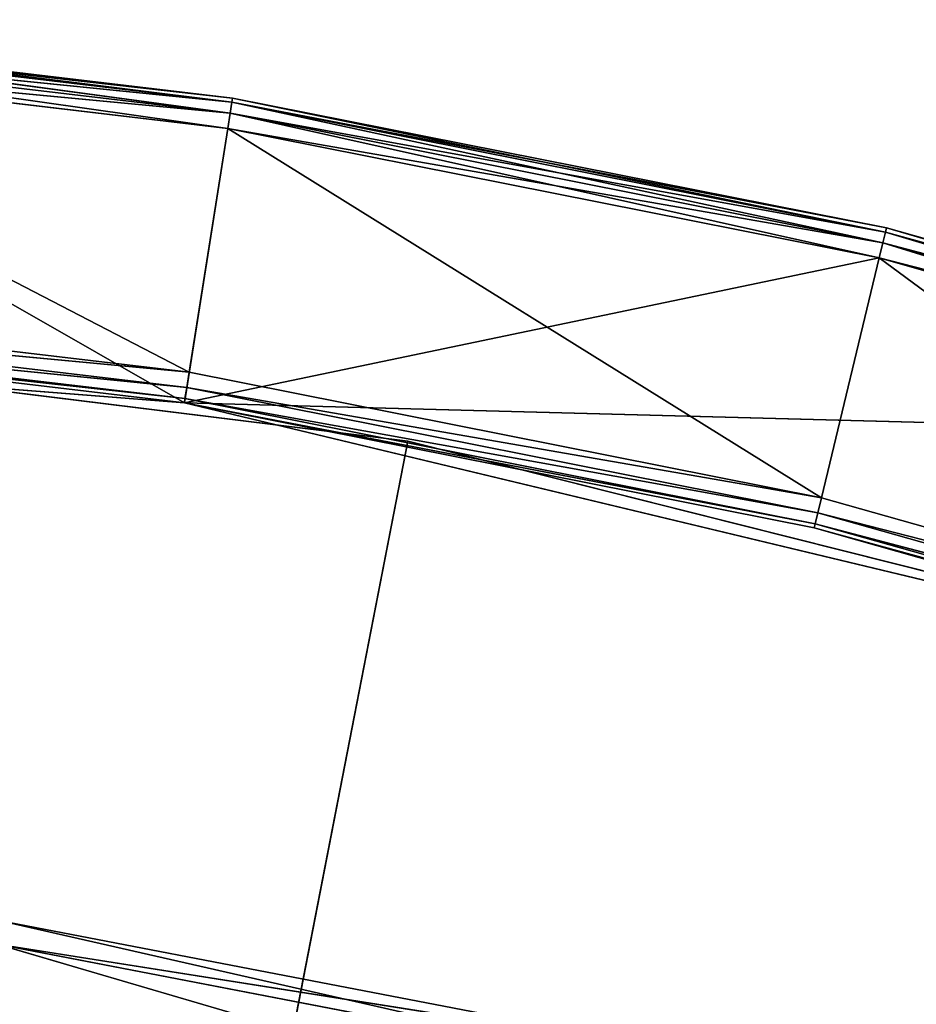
# Model space of a CAD drawing. Extents: x 173.5 to 228.5, y 0 to 55.3.
# Tile 271 of 282: x 204.6 to 207.5, y 51.7 to 54.9. Entities that reach past the tile are written whole.
import ezdxf

# ---------------------------------------------------------------- set-up
doc = ezdxf.new("R2010")
doc.units = 0
doc.header["$LTSCALE"] = 25.4
doc.layers.get('0').update_dxf_attribs({"color": 13, "linetype": 'CONTINUOUS'})

# ---------------------------------------------------------------- blocks, each defined once
blk = doc.blocks.new('EYE-S-5255-5256-5257-6836-')
at = {"color": 7}
for p, q in [((28.1684, 152.5676, 1.275), (32.3139, 152.5676, 1.6013)), ((28.1684, 152.5676, 1.275), (32.3139, 152.5676, 1.6013)), ((28.8391, 152.5676, 23.3253), (33.0378, 152.5676, 1.7262)), ((28.8391, 152.5676, 23.3253), (33.0378, 152.5676, 1.7262)), ((29.7998, 151.5676, 1.3253), (33.0378, 152.5676, 1.7262)), ((29.7998, 151.5676, 1.3253), (33.0378, 152.5676, 1.7262)), ((29.7998, 152.5676, 1.3253), (33.0378, 152.5676, 1.7262)), ((29.7998, 152.5676, 1.3253), (33.0378, 152.5676, 1.7262)), ((30.2476, 52.6676, 1.3567), (32.3139, 152.5676, 1.6013)), ((30.2476, 52.6676, 1.3567), (32.3139, 152.5676, 1.6013)), ((32.4547, 152.5676, 0.7123), (30.3182, 152.5676, 0.4595)), ((30.3182, 152.5676, 0.4595), (32.3139, 152.5676, 1.6013)), ((30.3182, 152.5676, 0.4595), (32.3139, 152.5676, 1.6013)), ((32.4547, 152.5676, 0.7123), (30.3182, 152.5676, 0.4595)), ((30.3221, 152.5542, 0.4096), (32.4547, 152.5676, 0.7123)), ((30.3221, 152.5542, 0.4096), (32.4547, 152.5676, 0.7123)), ((32.4625, 152.5542, 0.663), (30.3221, 152.5542, 0.4096)), ((32.4625, 152.5542, 0.663), (30.3221, 152.5542, 0.4096)), ((30.325, 152.5176, 0.3731), (32.4625, 152.5542, 0.663)), ((30.325, 152.5176, 0.3731), (32.4625, 152.5542, 0.663)), ((32.4547, 152.5676, 0.7123), (32.3139, 152.5676, 1.6013)), ((32.3139, 152.5676, 1.6013), (34.5648, 152.5676, 1.1321)), ((32.4547, 152.5676, 0.7123), (32.3139, 152.5676, 1.6013)), ((32.3139, 152.5676, 1.6013), (34.5648, 152.5676, 1.1321)), ((32.3139, 152.5676, 1.6013), (36.6355, 152.5676, 1.7161)), ((32.3139, 152.5676, 1.6013), (36.6355, 152.5676, 1.7161)), ((32.3139, 152.5676, 1.6013), (36.3573, 152.5676, 2.572)), ((32.3139, 152.5676, 1.6013), (34.3547, 52.6676, 2.0072)), ((32.3139, 152.5676, 1.6013), (36.3573, 152.5676, 2.572)), ((32.3139, 52.6676, 1.6013), (32.3139, 152.5676, 1.6013)), ((32.3139, 52.6676, 1.6013), (32.3139, 152.5676, 1.6013)), ((32.3139, 152.5676, 1.6013), (34.3547, 52.6676, 2.0072)), ((34.5648, 152.5676, 1.1321), (32.4547, 152.5676, 0.7123)), ((32.4625, 152.5542, 0.663), (32.4547, 152.5676, 0.7123)), ((34.5648, 152.5676, 1.1321), (32.4547, 152.5676, 0.7123)), ((32.4625, 152.5542, 0.663), (32.4547, 152.5676, 0.7123)), ((32.4625, 152.5542, 0.663), (34.5648, 152.5676, 1.1321)), ((32.4625, 152.5542, 0.663), (34.5648, 152.5676, 1.1321)), ((34.5765, 152.5542, 1.0834), (32.4625, 152.5542, 0.663)), ((32.4682, 152.5176, 0.6268), (32.4625, 152.5542, 0.663)), ((34.5765, 152.5542, 1.0834), (32.4625, 152.5542, 0.663)), ((32.4682, 152.5176, 0.6268), (32.4625, 152.5542, 0.663)), ((32.4682, 152.5176, 0.6268), (34.5765, 152.5542, 1.0834)), ((32.4682, 152.5176, 0.6268), (34.5765, 152.5542, 1.0834)), ((33.0378, 151.5676, 1.7262), (36.2019, 152.5676, 2.522)), ((33.0378, 151.5676, 1.7262), (36.2019, 152.5676, 2.522)), ((33.0378, 151.5676, 1.7262), (33.0378, 152.5676, 1.7262)), ((33.0378, 152.5676, 1.7262), (36.2019, 152.5676, 2.522)), ((33.0378, 151.5676, 1.7262), (33.0378, 152.5676, 1.7262)), ((33.0378, 152.5676, 1.7262), (36.2019, 152.5676, 2.522)), ((34.3547, 52.6676, 2.0072), (36.3573, 152.5676, 2.572)), ((34.3547, 52.6676, 2.0072), (36.3573, 152.5676, 2.572)), ((36.6355, 152.5676, 1.7161), (34.5648, 152.5676, 1.1321)), ((34.5765, 152.5542, 1.0834), (34.5648, 152.5676, 1.1321)), ((36.6355, 152.5676, 1.7161), (34.5648, 152.5676, 1.1321)), ((34.5765, 152.5542, 1.0834), (34.5648, 152.5676, 1.1321)), ((34.5765, 152.5542, 1.0834), (36.6355, 152.5676, 1.7161)), ((34.5765, 152.5542, 1.0834), (36.6355, 152.5676, 1.7161)), ((36.6509, 152.5542, 1.6685), (34.5765, 152.5542, 1.0834)), ((34.585, 152.5176, 1.0479), (34.5765, 152.5542, 1.0834)), ((36.6509, 152.5542, 1.6685), (34.5765, 152.5542, 1.0834)), ((34.585, 152.5176, 1.0479), (34.5765, 152.5542, 1.0834)), ((34.585, 152.5176, 1.0479), (36.6509, 152.5542, 1.6685)), ((34.585, 152.5176, 1.0479), (36.6509, 152.5542, 1.6685)), ((32.4682, 152.5176, 0.6268), (30.325, 152.5176, 0.3731)), ((32.4682, 152.5176, 0.6268), (30.325, 152.5176, 0.3731)), ((30.326, 152.4677, 0.3598), (32.4682, 152.5176, 0.6268)), ((30.326, 152.4677, 0.3598), (32.4682, 152.5176, 0.6268)), ((34.585, 152.5176, 1.0479), (32.4682, 152.5176, 0.6268)), ((32.4703, 152.4677, 0.6136), (32.4682, 152.5176, 0.6268)), ((34.585, 152.5176, 1.0479), (32.4682, 152.5176, 0.6268)), ((32.4703, 152.4677, 0.6136), (32.4682, 152.5176, 0.6268)), ((32.4703, 152.4677, 0.6136), (34.585, 152.5176, 1.0479)), ((32.4703, 152.4677, 0.6136), (34.585, 152.5176, 1.0479)), ((36.6622, 152.5176, 1.6337), (34.585, 152.5176, 1.0479)), ((34.5881, 152.4677, 1.0348), (34.585, 152.5176, 1.0479)), ((36.6622, 152.5176, 1.6337), (34.585, 152.5176, 1.0479)), ((34.5881, 152.4677, 1.0348), (34.585, 152.5176, 1.0479)), ((34.5881, 152.4677, 1.0348), (36.6622, 152.5176, 1.6337)), ((34.5881, 152.4677, 1.0348), (36.6622, 152.5176, 1.6337)), ((30.326, 152.4677, 0.3598), (32.4703, 52.6676, 0.6136)), ((30.326, 152.4677, 0.3598), (32.4703, 52.6676, 0.6136)), ((30.326, 152.4677, 0.3598), (32.4703, 152.4677, 0.6136)), ((30.326, 152.4677, 0.3598), (32.4703, 152.4677, 0.6136)), ((32.4703, 152.4677, 0.6136), (32.4703, 52.6676, 0.6136)), ((32.4703, 152.4677, 0.6136), (32.4703, 52.6676, 0.6136)), ((32.4703, 152.4677, 0.6136), (34.5881, 52.6676, 1.0348)), ((32.4703, 152.4677, 0.6136), (34.5881, 52.6676, 1.0348)), ((32.4703, 152.4677, 0.6136), (34.5881, 152.4677, 1.0348)), ((32.4703, 152.4677, 0.6136), (34.5881, 152.4677, 1.0348)), ((34.5881, 152.4677, 1.0348), (34.5881, 52.6676, 1.0348)), ((34.5881, 152.4677, 1.0348), (34.5881, 52.6676, 1.0348)), ((34.5881, 152.4677, 1.0348), (36.6664, 52.6676, 1.6209)), ((34.5881, 152.4677, 1.0348), (36.6664, 52.6676, 1.6209)), ((34.5881, 152.4677, 1.0348), (36.6664, 152.4677, 1.6209)), ((34.5881, 152.4677, 1.0348), (36.6664, 152.4677, 1.6209)), ((28.8391, 151.5676, 23.3253), (33.0378, 151.5676, 1.7262)), ((28.8391, 151.5676, 23.3253), (33.0378, 151.5676, 1.7262)), ((33.0378, 151.5676, 1.7262), (29.7998, 151.5676, 1.3253)), ((33.0378, 151.5676, 1.7262), (29.7998, 151.5676, 1.3253)), ((36.2019, 151.5676, 2.522), (33.0378, 151.5676, 1.7262)), ((36.2019, 151.5676, 2.522), (33.0378, 151.5676, 1.7262)), ((33.8942, 59.8557, 3.9976), (31.7069, 59.5313, 3.3562)), ((33.8942, 59.8557, 3.9976), (31.7069, 59.5313, 3.3562)), ((31.7069, 59.5313, 3.3562), (33.9449, 59.5313, 3.7868)), ((31.7069, 59.5313, 3.3562), (33.9449, 59.5313, 3.7868)), ((33.9449, 59.5313, 3.7868), (31.7178, 59.1486, 3.2808)), ((33.9449, 59.5313, 3.7868), (31.7178, 59.1486, 3.2808)), ((31.7069, 58.7659, 3.3562), (33.9627, 59.1486, 3.7128)), ((31.7069, 58.7659, 3.3562), (33.9627, 59.1486, 3.7128)), ((33.9627, 59.1486, 3.7128), (31.7178, 59.1486, 3.2808)), ((33.9627, 59.1486, 3.7128), (31.7178, 59.1486, 3.2808)), ((33.9449, 58.7659, 3.7868), (31.7069, 58.7659, 3.3562)), ((33.9449, 58.7659, 3.7868), (31.7069, 58.7659, 3.3562)), ((30.2476, 52.6676, 1.3567), (32.3139, 52.6676, 1.6013)), ((30.2476, 52.6676, 1.3567), (32.3139, 52.6676, 1.6013)), ((30.2476, 52.6676, 1.3567), (32.316, 52.6176, 1.588)), ((30.2476, 52.6676, 1.3567), (32.316, 52.6176, 1.588)), ((30.325, 52.6176, 0.3731), (32.4703, 52.6676, 0.6136)), ((30.325, 52.6176, 0.3731), (32.4703, 52.6676, 0.6136)), ((32.4703, 52.6676, 0.6136), (30.326, 52.6676, 0.3598)), ((32.4703, 52.6676, 0.6136), (30.326, 52.6676, 0.3598)), ((32.3139, 52.6676, 1.6013), (34.3547, 52.6676, 2.0072)), ((32.3139, 52.6676, 1.6013), (34.3547, 52.6676, 2.0072)), ((32.3139, 52.6676, 1.6013), (34.3578, 52.6176, 1.9942)), ((32.3139, 52.6676, 1.6013), (34.3578, 52.6176, 1.9942)), ((32.3139, 52.6676, 1.6013), (32.316, 52.6176, 1.588)), ((32.3139, 52.6676, 1.6013), (32.316, 52.6176, 1.588)), ((32.4682, 52.6176, 0.6268), (34.5881, 52.6676, 1.0348)), ((32.4682, 52.6176, 0.6268), (34.5881, 52.6676, 1.0348)), ((32.4682, 52.6176, 0.6268), (32.4703, 52.6676, 0.6136)), ((32.4682, 52.6176, 0.6268), (32.4703, 52.6676, 0.6136)), ((34.5881, 52.6676, 1.0348), (32.4703, 52.6676, 0.6136)), ((34.5881, 52.6676, 1.0348), (32.4703, 52.6676, 0.6136)), ((34.3547, 52.6676, 2.0072), (36.3573, 52.6676, 2.572)), ((34.3547, 52.6676, 2.0072), (36.3573, 52.6676, 2.572)), ((34.3547, 52.6676, 2.0072), (36.3615, 52.6176, 2.5593)), ((34.3547, 52.6676, 2.0072), (36.3615, 52.6176, 2.5593)), ((34.3547, 52.6676, 2.0072), (34.3578, 52.6176, 1.9942)), ((34.3547, 52.6676, 2.0072), (34.3578, 52.6176, 1.9942)), ((34.585, 52.6176, 1.0479), (36.6664, 52.6676, 1.6209)), ((34.585, 52.6176, 1.0479), (36.6664, 52.6676, 1.6209)), ((34.585, 52.6176, 1.0479), (34.5881, 52.6676, 1.0348)), ((34.585, 52.6176, 1.0479), (34.5881, 52.6676, 1.0348)), ((36.6664, 52.6676, 1.6209), (34.5881, 52.6676, 1.0348)), ((36.6664, 52.6676, 1.6209), (34.5881, 52.6676, 1.0348)), ((32.316, 52.6176, 1.588), (30.2486, 52.6176, 1.3433)), ((30.2486, 52.6176, 1.3433), (32.3217, 52.581, 1.5519)), ((30.2486, 52.6176, 1.3433), (32.3217, 52.581, 1.5519)), ((32.316, 52.6176, 1.588), (30.2486, 52.6176, 1.3433)), ((30.3221, 52.581, 0.4096), (32.4682, 52.6176, 0.6268)), ((30.3221, 52.581, 0.4096), (32.4682, 52.6176, 0.6268)), ((32.4682, 52.6176, 0.6268), (30.325, 52.6176, 0.3731)), ((32.4682, 52.6176, 0.6268), (30.325, 52.6176, 0.3731)), ((34.3578, 52.6176, 1.9942), (32.316, 52.6176, 1.588)), ((32.316, 52.6176, 1.588), (34.3664, 52.581, 1.9586)), ((32.316, 52.6176, 1.588), (34.3664, 52.581, 1.9586)), ((32.316, 52.6176, 1.588), (32.3217, 52.581, 1.5519)), ((32.316, 52.6176, 1.588), (32.3217, 52.581, 1.5519)), ((34.3578, 52.6176, 1.9942), (32.316, 52.6176, 1.588)), ((32.4625, 52.581, 0.663), (34.585, 52.6176, 1.0479)), ((32.4625, 52.581, 0.663), (34.585, 52.6176, 1.0479)), ((32.4625, 52.581, 0.663), (32.4682, 52.6176, 0.6268)), ((32.4625, 52.581, 0.663), (32.4682, 52.6176, 0.6268)), ((34.585, 52.6176, 1.0479), (32.4682, 52.6176, 0.6268)), ((34.585, 52.6176, 1.0479), (32.4682, 52.6176, 0.6268)), ((36.3615, 52.6176, 2.5593), (34.3578, 52.6176, 1.9942)), ((34.3578, 52.6176, 1.9942), (36.3728, 52.581, 2.5244)), ((34.3578, 52.6176, 1.9942), (36.3728, 52.581, 2.5244)), ((34.3578, 52.6176, 1.9942), (34.3664, 52.581, 1.9586)), ((34.3578, 52.6176, 1.9942), (34.3664, 52.581, 1.9586)), ((36.3615, 52.6176, 2.5593), (34.3578, 52.6176, 1.9942)), ((34.5765, 52.581, 1.0834), (36.6622, 52.6176, 1.6337)), ((34.5765, 52.581, 1.0834), (36.6622, 52.6176, 1.6337)), ((34.5765, 52.581, 1.0834), (34.585, 52.6176, 1.0479)), ((34.5765, 52.581, 1.0834), (34.585, 52.6176, 1.0479)), ((36.6622, 52.6176, 1.6337), (34.585, 52.6176, 1.0479)), ((36.6622, 52.6176, 1.6337), (34.585, 52.6176, 1.0479)), ((32.3217, 52.581, 1.5519), (30.2515, 52.581, 1.3068)), ((30.2515, 52.581, 1.3068), (32.3296, 52.5676, 1.5025)), ((30.2515, 52.581, 1.3068), (32.3296, 52.5676, 1.5025)), ((32.3217, 52.581, 1.5519), (30.2515, 52.581, 1.3068)), ((32.3296, 52.5676, 1.5025), (30.2554, 52.5676, 1.257)), ((32.3296, 52.5676, 1.5025), (30.2554, 52.5676, 1.257)), ((30.3182, 52.5676, 0.4595), (32.4625, 52.581, 0.663)), ((30.3182, 52.5676, 0.4595), (32.4625, 52.581, 0.663)), ((30.3182, 52.5676, 0.4595), (32.3296, 52.5676, 1.5025)), ((30.3182, 52.5676, 0.4595), (32.3296, 52.5676, 1.5025)), ((30.3182, 52.5676, 0.4595), (32.4547, 52.5676, 0.7123)), ((30.3182, 52.5676, 0.4595), (32.4547, 52.5676, 0.7123)), ((32.4625, 52.581, 0.663), (30.3221, 52.581, 0.4096)), ((32.4625, 52.581, 0.663), (30.3221, 52.581, 0.4096)), ((34.3664, 52.581, 1.9586), (32.3217, 52.581, 1.5519)), ((32.3217, 52.581, 1.5519), (34.378, 52.5676, 1.91)), ((32.3217, 52.581, 1.5519), (34.378, 52.5676, 1.91)), ((32.3217, 52.581, 1.5519), (32.3296, 52.5676, 1.5025)), ((32.3217, 52.581, 1.5519), (32.3296, 52.5676, 1.5025)), ((34.3664, 52.581, 1.9586), (32.3217, 52.581, 1.5519)), ((32.4547, 52.5676, 0.7123), (32.3296, 52.5676, 1.5025)), ((32.4547, 52.5676, 0.7123), (32.3296, 52.5676, 1.5025)), ((34.378, 52.5676, 1.91), (32.3296, 52.5676, 1.5025)), ((34.378, 52.5676, 1.91), (32.3296, 52.5676, 1.5025)), ((32.4547, 52.5676, 0.7123), (34.5765, 52.581, 1.0834)), ((32.4547, 52.5676, 0.7123), (34.5765, 52.581, 1.0834)), ((32.4547, 52.5676, 0.7123), (32.4625, 52.581, 0.663)), ((32.4547, 52.5676, 0.7123), (32.4625, 52.581, 0.663)), ((32.4547, 52.5676, 0.7123), (34.378, 52.5676, 1.91)), ((32.4547, 52.5676, 0.7123), (34.378, 52.5676, 1.91)), ((32.4547, 52.5676, 0.7123), (34.5648, 52.5676, 1.1321)), ((32.4547, 52.5676, 0.7123), (34.5648, 52.5676, 1.1321)), ((34.5765, 52.581, 1.0834), (32.4625, 52.581, 0.663)), ((34.5765, 52.581, 1.0834), (32.4625, 52.581, 0.663)), ((36.3728, 52.581, 2.5244), (34.3664, 52.581, 1.9586)), ((34.3664, 52.581, 1.9586), (36.3882, 52.5676, 2.4769)), ((34.3664, 52.581, 1.9586), (36.3882, 52.5676, 2.4769)), ((34.3664, 52.581, 1.9586), (34.378, 52.5676, 1.91)), ((34.3664, 52.581, 1.9586), (34.378, 52.5676, 1.91)), ((36.3728, 52.581, 2.5244), (34.3664, 52.581, 1.9586)), ((34.5648, 52.5676, 1.1321), (34.378, 52.5676, 1.91)), ((34.5648, 52.5676, 1.1321), (34.378, 52.5676, 1.91)), ((36.3882, 52.5676, 2.4769), (34.378, 52.5676, 1.91)), ((36.3882, 52.5676, 2.4769), (34.378, 52.5676, 1.91)), ((34.5648, 52.5676, 1.1321), (36.6509, 52.581, 1.6685)), ((34.5648, 52.5676, 1.1321), (36.6509, 52.581, 1.6685)), ((34.5648, 52.5676, 1.1321), (34.5765, 52.581, 1.0834)), ((34.5648, 52.5676, 1.1321), (34.5765, 52.581, 1.0834)), ((34.5648, 52.5676, 1.1321), (36.3882, 52.5676, 2.4769)), ((34.5648, 52.5676, 1.1321), (36.3882, 52.5676, 2.4769)), ((34.5648, 52.5676, 1.1321), (36.6355, 52.5676, 1.7161)), ((34.5648, 52.5676, 1.1321), (36.6355, 52.5676, 1.7161)), ((36.6509, 52.581, 1.6685), (34.5765, 52.581, 1.0834)), ((36.6509, 52.581, 1.6685), (34.5765, 52.581, 1.0834))]:
    blk.add_line(p, q, dxfattribs=at)
mesh = blk.add_polyface(dxfattribs=at)
corners = [(32.3139, 152.5676, 1.6013), (30.3182, 152.5676, 0.4595), (28.1684, 152.5676, 1.275)]
mesh.append_faces([[corners[k] for k in face] for face in [(0, 1, 2)]], dxfattribs={"color": 7})
mesh = blk.add_polyface(dxfattribs=at)
corners = [(32.3139, 152.5676, 1.6013), (28.1684, 152.5676, 1.275), (30.2476, 52.6676, 1.3567)]
mesh.append_faces([[corners[k] for k in face] for face in [(0, 1, 2)]], dxfattribs={"color": 7})
mesh = blk.add_polyface(dxfattribs=at)
corners = [(28.8391, 152.5676, 23.3253), (33.0378, 152.5676, 1.7262), (29.7998, 152.5676, 1.3253)]
mesh.append_faces([[corners[k] for k in face] for face in [(0, 1, 2)]], dxfattribs={"color": 7})
mesh = blk.add_polyface(dxfattribs=at)
corners = [(28.8391, 152.5676, 23.3253), (36.2019, 152.5676, 2.522), (33.0378, 152.5676, 1.7262)]
mesh.append_faces([[corners[k] for k in face] for face in [(0, 1, 2)]], dxfattribs={"color": 7})
mesh = blk.add_polyface(dxfattribs=at)
corners = [(30.1209, 152.5676, 23.7206), (36.2019, 152.5676, 2.522), (28.8391, 152.5676, 23.3253)]
mesh.append_faces([[corners[k] for k in face] for face in [(0, 1, 2)]], dxfattribs={"color": 7})
mesh = blk.add_polyface(dxfattribs=at)
corners = [(33.0378, 151.5676, 1.7262), (29.7998, 151.5676, 1.3253), (33.0378, 152.5676, 1.7262)]
mesh.append_faces([[corners[k] for k in face] for face in [(0, 1, 2)]], dxfattribs={"color": 7})
mesh = blk.add_polyface(dxfattribs=at)
corners = [(33.0378, 152.5676, 1.7262), (29.7998, 151.5676, 1.3253), (29.7998, 152.5676, 1.3253)]
mesh.append_faces([[corners[k] for k in face] for face in [(0, 1, 2)]], dxfattribs={"color": 7})
mesh = blk.add_polyface(dxfattribs=at)
corners = [(30.1209, 152.5676, 23.7206), (39.2443, 152.5676, 3.7007), (36.2019, 152.5676, 2.522)]
mesh.append_faces([[corners[k] for k in face] for face in [(0, 1, 2)]], dxfattribs={"color": 7})
mesh = blk.add_polyface(dxfattribs=at)
corners = [(32.3139, 152.5676, 1.6013), (30.2476, 52.6676, 1.3567), (32.3139, 52.6676, 1.6013)]
mesh.append_faces([[corners[k] for k in face] for face in [(0, 1, 2)]], dxfattribs={"color": 7})
mesh = blk.add_polyface(dxfattribs=at)
corners = [(32.3139, 152.5676, 1.6013), (32.4547, 152.5676, 0.7123), (30.3182, 152.5676, 0.4595)]
mesh.append_faces([[corners[k] for k in face] for face in [(0, 1, 2)]], dxfattribs={"color": 7})
mesh = blk.add_polyface(dxfattribs=at)
corners = [(32.4547, 152.5676, 0.7123), (30.3221, 152.5542, 0.4096), (30.3182, 152.5676, 0.4595)]
mesh.append_faces([[corners[k] for k in face] for face in [(0, 1, 2)]], dxfattribs={"color": 7})
mesh = blk.add_polyface(dxfattribs=at)
corners = [(32.4547, 152.5676, 0.7123), (32.4625, 152.5542, 0.663), (30.3221, 152.5542, 0.4096)]
mesh.append_faces([[corners[k] for k in face] for face in [(0, 1, 2)]], dxfattribs={"color": 7})
mesh = blk.add_polyface(dxfattribs=at)
corners = [(32.4625, 152.5542, 0.663), (30.325, 152.5176, 0.3731), (30.3221, 152.5542, 0.4096)]
mesh.append_faces([[corners[k] for k in face] for face in [(0, 1, 2)]], dxfattribs={"color": 7})
mesh = blk.add_polyface(dxfattribs=at)
corners = [(32.4625, 152.5542, 0.663), (32.4682, 152.5176, 0.6268), (30.325, 152.5176, 0.3731)]
mesh.append_faces([[corners[k] for k in face] for face in [(0, 1, 2)]], dxfattribs={"color": 7})
mesh = blk.add_polyface(dxfattribs=at)
corners = [(32.3139, 152.5676, 1.6013), (34.5648, 152.5676, 1.1321), (32.4547, 152.5676, 0.7123)]
mesh.append_faces([[corners[k] for k in face] for face in [(0, 1, 2)]], dxfattribs={"color": 7})
mesh = blk.add_polyface(dxfattribs=at)
corners = [(36.6355, 152.5676, 1.7161), (34.5648, 152.5676, 1.1321), (32.3139, 152.5676, 1.6013)]
mesh.append_faces([[corners[k] for k in face] for face in [(0, 1, 2)]], dxfattribs={"color": 7})
mesh = blk.add_polyface(dxfattribs=at)
corners = [(36.3573, 152.5676, 2.572), (36.6355, 152.5676, 1.7161), (32.3139, 152.5676, 1.6013)]
mesh.append_faces([[corners[k] for k in face] for face in [(0, 1, 2)]], dxfattribs={"color": 7})
mesh = blk.add_polyface(dxfattribs=at)
corners = [(36.3573, 152.5676, 2.572), (32.3139, 152.5676, 1.6013), (34.3547, 52.6676, 2.0072)]
mesh.append_faces([[corners[k] for k in face] for face in [(0, 1, 2)]], dxfattribs={"color": 7})
mesh = blk.add_polyface(dxfattribs=at)
corners = [(34.3547, 52.6676, 2.0072), (32.3139, 152.5676, 1.6013), (32.3139, 52.6676, 1.6013)]
mesh.append_faces([[corners[k] for k in face] for face in [(0, 1, 2)]], dxfattribs={"color": 7})
mesh = blk.add_polyface(dxfattribs=at)
corners = [(34.5648, 152.5676, 1.1321), (32.4625, 152.5542, 0.663), (32.4547, 152.5676, 0.7123)]
mesh.append_faces([[corners[k] for k in face] for face in [(0, 1, 2)]], dxfattribs={"color": 7})
mesh = blk.add_polyface(dxfattribs=at)
corners = [(34.5648, 152.5676, 1.1321), (34.5765, 152.5542, 1.0834), (32.4625, 152.5542, 0.663)]
mesh.append_faces([[corners[k] for k in face] for face in [(0, 1, 2)]], dxfattribs={"color": 7})
mesh = blk.add_polyface(dxfattribs=at)
corners = [(34.5765, 152.5542, 1.0834), (32.4682, 152.5176, 0.6268), (32.4625, 152.5542, 0.663)]
mesh.append_faces([[corners[k] for k in face] for face in [(0, 1, 2)]], dxfattribs={"color": 7})
mesh = blk.add_polyface(dxfattribs=at)
corners = [(34.5765, 152.5542, 1.0834), (34.585, 152.5176, 1.0479), (32.4682, 152.5176, 0.6268)]
mesh.append_faces([[corners[k] for k in face] for face in [(0, 1, 2)]], dxfattribs={"color": 7})
mesh = blk.add_polyface(dxfattribs=at)
corners = [(36.2019, 151.5676, 2.522), (33.0378, 151.5676, 1.7262), (36.2019, 152.5676, 2.522)]
mesh.append_faces([[corners[k] for k in face] for face in [(0, 1, 2)]], dxfattribs={"color": 7})
mesh = blk.add_polyface(dxfattribs=at)
corners = [(36.2019, 152.5676, 2.522), (33.0378, 151.5676, 1.7262), (33.0378, 152.5676, 1.7262)]
mesh.append_faces([[corners[k] for k in face] for face in [(0, 1, 2)]], dxfattribs={"color": 7})
mesh = blk.add_polyface(dxfattribs=at)
corners = [(36.3573, 152.5676, 2.572), (34.3547, 52.6676, 2.0072), (36.3573, 52.6676, 2.572)]
mesh.append_faces([[corners[k] for k in face] for face in [(0, 1, 2)]], dxfattribs={"color": 7})
mesh = blk.add_polyface(dxfattribs=at)
corners = [(36.6355, 152.5676, 1.7161), (34.5765, 152.5542, 1.0834), (34.5648, 152.5676, 1.1321)]
mesh.append_faces([[corners[k] for k in face] for face in [(0, 1, 2)]], dxfattribs={"color": 7})
mesh = blk.add_polyface(dxfattribs=at)
corners = [(36.6355, 152.5676, 1.7161), (36.6509, 152.5542, 1.6685), (34.5765, 152.5542, 1.0834)]
mesh.append_faces([[corners[k] for k in face] for face in [(0, 1, 2)]], dxfattribs={"color": 7})
mesh = blk.add_polyface(dxfattribs=at)
corners = [(36.6509, 152.5542, 1.6685), (34.585, 152.5176, 1.0479), (34.5765, 152.5542, 1.0834)]
mesh.append_faces([[corners[k] for k in face] for face in [(0, 1, 2)]], dxfattribs={"color": 7})
mesh = blk.add_polyface(dxfattribs=at)
corners = [(36.6509, 152.5542, 1.6685), (36.6622, 152.5176, 1.6337), (34.585, 152.5176, 1.0479)]
mesh.append_faces([[corners[k] for k in face] for face in [(0, 1, 2)]], dxfattribs={"color": 7})
mesh = blk.add_polyface(dxfattribs=at)
corners = [(32.4682, 152.5176, 0.6268), (30.326, 152.4677, 0.3598), (30.325, 152.5176, 0.3731)]
mesh.append_faces([[corners[k] for k in face] for face in [(0, 1, 2)]], dxfattribs={"color": 7})
mesh = blk.add_polyface(dxfattribs=at)
corners = [(32.4703, 152.4677, 0.6136), (30.326, 152.4677, 0.3598), (32.4682, 152.5176, 0.6268)]
mesh.append_faces([[corners[k] for k in face] for face in [(0, 1, 2)]], dxfattribs={"color": 7})
mesh = blk.add_polyface(dxfattribs=at)
corners = [(34.585, 152.5176, 1.0479), (32.4703, 152.4677, 0.6136), (32.4682, 152.5176, 0.6268)]
mesh.append_faces([[corners[k] for k in face] for face in [(0, 1, 2)]], dxfattribs={"color": 7})
mesh = blk.add_polyface(dxfattribs=at)
corners = [(34.5881, 152.4677, 1.0348), (32.4703, 152.4677, 0.6136), (34.585, 152.5176, 1.0479)]
mesh.append_faces([[corners[k] for k in face] for face in [(0, 1, 2)]], dxfattribs={"color": 7})
mesh = blk.add_polyface(dxfattribs=at)
corners = [(36.6622, 152.5176, 1.6337), (34.5881, 152.4677, 1.0348), (34.585, 152.5176, 1.0479)]
mesh.append_faces([[corners[k] for k in face] for face in [(0, 1, 2)]], dxfattribs={"color": 7})
mesh = blk.add_polyface(dxfattribs=at)
corners = [(36.6664, 152.4677, 1.6209), (34.5881, 152.4677, 1.0348), (36.6622, 152.5176, 1.6337)]
mesh.append_faces([[corners[k] for k in face] for face in [(0, 1, 2)]], dxfattribs={"color": 7})
mesh = blk.add_polyface(dxfattribs=at)
corners = [(32.4703, 52.6676, 0.6136), (30.326, 52.6676, 0.3598), (30.326, 152.4677, 0.3598)]
mesh.append_faces([[corners[k] for k in face] for face in [(0, 1, 2)]], dxfattribs={"color": 7})
mesh = blk.add_polyface(dxfattribs=at)
corners = [(32.4703, 52.6676, 0.6136), (30.326, 152.4677, 0.3598), (32.4703, 152.4677, 0.6136)]
mesh.append_faces([[corners[k] for k in face] for face in [(0, 1, 2)]], dxfattribs={"color": 7})
mesh = blk.add_polyface(dxfattribs=at)
corners = [(34.5881, 52.6676, 1.0348), (32.4703, 52.6676, 0.6136), (32.4703, 152.4677, 0.6136)]
mesh.append_faces([[corners[k] for k in face] for face in [(0, 1, 2)]], dxfattribs={"color": 7})
mesh = blk.add_polyface(dxfattribs=at)
corners = [(34.5881, 52.6676, 1.0348), (32.4703, 152.4677, 0.6136), (34.5881, 152.4677, 1.0348)]
mesh.append_faces([[corners[k] for k in face] for face in [(0, 1, 2)]], dxfattribs={"color": 7})
mesh = blk.add_polyface(dxfattribs=at)
corners = [(36.6664, 52.6676, 1.6209), (34.5881, 52.6676, 1.0348), (34.5881, 152.4677, 1.0348)]
mesh.append_faces([[corners[k] for k in face] for face in [(0, 1, 2)]], dxfattribs={"color": 7})
mesh = blk.add_polyface(dxfattribs=at)
corners = [(36.6664, 52.6676, 1.6209), (34.5881, 152.4677, 1.0348), (36.6664, 152.4677, 1.6209)]
mesh.append_faces([[corners[k] for k in face] for face in [(0, 1, 2)]], dxfattribs={"color": 7})
mesh = blk.add_polyface(dxfattribs=at)
corners = [(30.1209, 151.5676, 23.7206), (28.8391, 151.5676, 23.3253), (36.2019, 151.5676, 2.522)]
mesh.append_faces([[corners[k] for k in face] for face in [(0, 1, 2)]], dxfattribs={"color": 7})
mesh = blk.add_polyface(dxfattribs=at)
corners = [(28.8391, 151.5676, 23.3253), (33.0378, 151.5676, 1.7262), (36.2019, 151.5676, 2.522)]
mesh.append_faces([[corners[k] for k in face] for face in [(0, 1, 2)]], dxfattribs={"color": 7})
mesh = blk.add_polyface(dxfattribs=at)
corners = [(28.8391, 151.5676, 23.3253), (29.7998, 151.5676, 1.3253), (33.0378, 151.5676, 1.7262)]
mesh.append_faces([[corners[k] for k in face] for face in [(0, 1, 2)]], dxfattribs={"color": 7})
mesh = blk.add_polyface(dxfattribs=at)
corners = [(30.1209, 151.5676, 23.7206), (36.2019, 151.5676, 2.522), (39.2443, 151.5676, 3.7007)]
mesh.append_faces([[corners[k] for k in face] for face in [(0, 1, 2)]], dxfattribs={"color": 7})
mesh = blk.add_polyface(dxfattribs=at)
corners = [(33.8942, 59.8557, 3.9976), (31.7069, 59.5313, 3.3562), (31.6758, 59.8557, 3.5707)]
mesh.append_faces([[corners[k] for k in face] for face in [(0, 1, 2)]], dxfattribs={"color": 7})
mesh = blk.add_polyface(dxfattribs=at)
corners = [(33.9449, 59.5313, 3.7868), (31.7069, 59.5313, 3.3562), (33.8942, 59.8557, 3.9976)]
mesh.append_faces([[corners[k] for k in face] for face in [(0, 1, 2)]], dxfattribs={"color": 7})
mesh = blk.add_polyface(dxfattribs=at)
corners = [(33.9449, 59.5313, 3.7868), (31.7178, 59.1486, 3.2808), (31.7069, 59.5313, 3.3562)]
mesh.append_faces([[corners[k] for k in face] for face in [(0, 1, 2)]], dxfattribs={"color": 7})
mesh = blk.add_polyface(dxfattribs=at)
corners = [(33.9627, 59.1486, 3.7128), (31.7178, 59.1486, 3.2808), (33.9449, 59.5313, 3.7868)]
mesh.append_faces([[corners[k] for k in face] for face in [(0, 1, 2)]], dxfattribs={"color": 7})
mesh = blk.add_polyface(dxfattribs=at)
corners = [(33.9627, 59.1486, 3.7128), (33.9449, 58.7659, 3.7868), (31.7069, 58.7659, 3.3562)]
mesh.append_faces([[corners[k] for k in face] for face in [(0, 1, 2)]], dxfattribs={"color": 7})
mesh = blk.add_polyface(dxfattribs=at)
corners = [(33.9627, 59.1486, 3.7128), (31.7069, 58.7659, 3.3562), (31.7178, 59.1486, 3.2808)]
mesh.append_faces([[corners[k] for k in face] for face in [(0, 1, 2)]], dxfattribs={"color": 7})
mesh = blk.add_polyface(dxfattribs=at)
corners = [(33.9449, 58.7659, 3.7868), (31.6758, 58.4415, 3.5707), (31.7069, 58.7659, 3.3562)]
mesh.append_faces([[corners[k] for k in face] for face in [(0, 1, 2)]], dxfattribs={"color": 7})
mesh = blk.add_polyface(dxfattribs=at)
corners = [(32.316, 52.6176, 1.588), (32.3139, 52.6676, 1.6013), (30.2476, 52.6676, 1.3567)]
mesh.append_faces([[corners[k] for k in face] for face in [(0, 1, 2)]], dxfattribs={"color": 7})
mesh = blk.add_polyface(dxfattribs=at)
corners = [(32.316, 52.6176, 1.588), (30.2476, 52.6676, 1.3567), (30.2486, 52.6176, 1.3433)]
mesh.append_faces([[corners[k] for k in face] for face in [(0, 1, 2)]], dxfattribs={"color": 7})
mesh = blk.add_polyface(dxfattribs=at)
corners = [(32.4703, 52.6676, 0.6136), (32.4682, 52.6176, 0.6268), (30.325, 52.6176, 0.3731)]
mesh.append_faces([[corners[k] for k in face] for face in [(0, 1, 2)]], dxfattribs={"color": 7})
mesh = blk.add_polyface(dxfattribs=at)
corners = [(32.4703, 52.6676, 0.6136), (30.325, 52.6176, 0.3731), (30.326, 52.6676, 0.3598)]
mesh.append_faces([[corners[k] for k in face] for face in [(0, 1, 2)]], dxfattribs={"color": 7})
mesh = blk.add_polyface(dxfattribs=at)
corners = [(34.3578, 52.6176, 1.9942), (34.3547, 52.6676, 2.0072), (32.3139, 52.6676, 1.6013)]
mesh.append_faces([[corners[k] for k in face] for face in [(0, 1, 2)]], dxfattribs={"color": 7})
mesh = blk.add_polyface(dxfattribs=at)
corners = [(34.3578, 52.6176, 1.9942), (32.3139, 52.6676, 1.6013), (32.316, 52.6176, 1.588)]
mesh.append_faces([[corners[k] for k in face] for face in [(0, 1, 2)]], dxfattribs={"color": 7})
mesh = blk.add_polyface(dxfattribs=at)
corners = [(34.5881, 52.6676, 1.0348), (34.585, 52.6176, 1.0479), (32.4682, 52.6176, 0.6268)]
mesh.append_faces([[corners[k] for k in face] for face in [(0, 1, 2)]], dxfattribs={"color": 7})
mesh = blk.add_polyface(dxfattribs=at)
corners = [(34.5881, 52.6676, 1.0348), (32.4682, 52.6176, 0.6268), (32.4703, 52.6676, 0.6136)]
mesh.append_faces([[corners[k] for k in face] for face in [(0, 1, 2)]], dxfattribs={"color": 7})
mesh = blk.add_polyface(dxfattribs=at)
corners = [(36.3615, 52.6176, 2.5593), (36.3573, 52.6676, 2.572), (34.3547, 52.6676, 2.0072)]
mesh.append_faces([[corners[k] for k in face] for face in [(0, 1, 2)]], dxfattribs={"color": 7})
mesh = blk.add_polyface(dxfattribs=at)
corners = [(36.3615, 52.6176, 2.5593), (34.3547, 52.6676, 2.0072), (34.3578, 52.6176, 1.9942)]
mesh.append_faces([[corners[k] for k in face] for face in [(0, 1, 2)]], dxfattribs={"color": 7})
mesh = blk.add_polyface(dxfattribs=at)
corners = [(36.6664, 52.6676, 1.6209), (36.6622, 52.6176, 1.6337), (34.585, 52.6176, 1.0479)]
mesh.append_faces([[corners[k] for k in face] for face in [(0, 1, 2)]], dxfattribs={"color": 7})
mesh = blk.add_polyface(dxfattribs=at)
corners = [(36.6664, 52.6676, 1.6209), (34.585, 52.6176, 1.0479), (34.5881, 52.6676, 1.0348)]
mesh.append_faces([[corners[k] for k in face] for face in [(0, 1, 2)]], dxfattribs={"color": 7})
mesh = blk.add_polyface(dxfattribs=at)
corners = [(32.316, 52.6176, 1.588), (30.2486, 52.6176, 1.3433), (32.3217, 52.581, 1.5519)]
mesh.append_faces([[corners[k] for k in face] for face in [(0, 1, 2)]], dxfattribs={"color": 7})
mesh = blk.add_polyface(dxfattribs=at)
corners = [(32.3217, 52.581, 1.5519), (30.2486, 52.6176, 1.3433), (30.2515, 52.581, 1.3068)]
mesh.append_faces([[corners[k] for k in face] for face in [(0, 1, 2)]], dxfattribs={"color": 7})
mesh = blk.add_polyface(dxfattribs=at)
corners = [(32.4625, 52.581, 0.663), (30.3221, 52.581, 0.4096), (32.4682, 52.6176, 0.6268)]
mesh.append_faces([[corners[k] for k in face] for face in [(0, 1, 2)]], dxfattribs={"color": 7})
mesh = blk.add_polyface(dxfattribs=at)
corners = [(32.4682, 52.6176, 0.6268), (30.3221, 52.581, 0.4096), (30.325, 52.6176, 0.3731)]
mesh.append_faces([[corners[k] for k in face] for face in [(0, 1, 2)]], dxfattribs={"color": 7})
mesh = blk.add_polyface(dxfattribs=at)
corners = [(34.3578, 52.6176, 1.9942), (32.316, 52.6176, 1.588), (34.3664, 52.581, 1.9586)]
mesh.append_faces([[corners[k] for k in face] for face in [(0, 1, 2)]], dxfattribs={"color": 7})
mesh = blk.add_polyface(dxfattribs=at)
corners = [(34.3664, 52.581, 1.9586), (32.316, 52.6176, 1.588), (32.3217, 52.581, 1.5519)]
mesh.append_faces([[corners[k] for k in face] for face in [(0, 1, 2)]], dxfattribs={"color": 7})
mesh = blk.add_polyface(dxfattribs=at)
corners = [(34.5765, 52.581, 1.0834), (32.4625, 52.581, 0.663), (34.585, 52.6176, 1.0479)]
mesh.append_faces([[corners[k] for k in face] for face in [(0, 1, 2)]], dxfattribs={"color": 7})
mesh = blk.add_polyface(dxfattribs=at)
corners = [(34.585, 52.6176, 1.0479), (32.4625, 52.581, 0.663), (32.4682, 52.6176, 0.6268)]
mesh.append_faces([[corners[k] for k in face] for face in [(0, 1, 2)]], dxfattribs={"color": 7})
mesh = blk.add_polyface(dxfattribs=at)
corners = [(36.3615, 52.6176, 2.5593), (34.3578, 52.6176, 1.9942), (36.3728, 52.581, 2.5244)]
mesh.append_faces([[corners[k] for k in face] for face in [(0, 1, 2)]], dxfattribs={"color": 7})
mesh = blk.add_polyface(dxfattribs=at)
corners = [(36.3728, 52.581, 2.5244), (34.3578, 52.6176, 1.9942), (34.3664, 52.581, 1.9586)]
mesh.append_faces([[corners[k] for k in face] for face in [(0, 1, 2)]], dxfattribs={"color": 7})
mesh = blk.add_polyface(dxfattribs=at)
corners = [(36.6509, 52.581, 1.6685), (34.5765, 52.581, 1.0834), (36.6622, 52.6176, 1.6337)]
mesh.append_faces([[corners[k] for k in face] for face in [(0, 1, 2)]], dxfattribs={"color": 7})
mesh = blk.add_polyface(dxfattribs=at)
corners = [(36.6622, 52.6176, 1.6337), (34.5765, 52.581, 1.0834), (34.585, 52.6176, 1.0479)]
mesh.append_faces([[corners[k] for k in face] for face in [(0, 1, 2)]], dxfattribs={"color": 7})
mesh = blk.add_polyface(dxfattribs=at)
corners = [(32.3217, 52.581, 1.5519), (30.2515, 52.581, 1.3068), (32.3296, 52.5676, 1.5025)]
mesh.append_faces([[corners[k] for k in face] for face in [(0, 1, 2)]], dxfattribs={"color": 7})
mesh = blk.add_polyface(dxfattribs=at)
corners = [(32.3296, 52.5676, 1.5025), (30.2515, 52.581, 1.3068), (30.2554, 52.5676, 1.257)]
mesh.append_faces([[corners[k] for k in face] for face in [(0, 1, 2)]], dxfattribs={"color": 7})
mesh = blk.add_polyface(dxfattribs=at)
corners = [(32.3296, 52.5676, 1.5025), (30.2554, 52.5676, 1.257), (30.3182, 52.5676, 0.4595)]
mesh.append_faces([[corners[k] for k in face] for face in [(0, 1, 2)]], dxfattribs={"color": 7})
mesh = blk.add_polyface(dxfattribs=at)
corners = [(32.4547, 52.5676, 0.7123), (30.3182, 52.5676, 0.4595), (32.4625, 52.581, 0.663)]
mesh.append_faces([[corners[k] for k in face] for face in [(0, 1, 2)]], dxfattribs={"color": 7})
mesh = blk.add_polyface(dxfattribs=at)
corners = [(32.4625, 52.581, 0.663), (30.3182, 52.5676, 0.4595), (30.3221, 52.581, 0.4096)]
mesh.append_faces([[corners[k] for k in face] for face in [(0, 1, 2)]], dxfattribs={"color": 7})
mesh = blk.add_polyface(dxfattribs=at)
corners = [(32.3296, 52.5676, 1.5025), (30.3182, 52.5676, 0.4595), (32.4547, 52.5676, 0.7123)]
mesh.append_faces([[corners[k] for k in face] for face in [(0, 1, 2)]], dxfattribs={"color": 7})
mesh = blk.add_polyface(dxfattribs=at)
corners = [(34.3664, 52.581, 1.9586), (32.3217, 52.581, 1.5519), (34.378, 52.5676, 1.91)]
mesh.append_faces([[corners[k] for k in face] for face in [(0, 1, 2)]], dxfattribs={"color": 7})
mesh = blk.add_polyface(dxfattribs=at)
corners = [(34.378, 52.5676, 1.91), (32.3217, 52.581, 1.5519), (32.3296, 52.5676, 1.5025)]
mesh.append_faces([[corners[k] for k in face] for face in [(0, 1, 2)]], dxfattribs={"color": 7})
mesh = blk.add_polyface(dxfattribs=at)
corners = [(34.378, 52.5676, 1.91), (32.3296, 52.5676, 1.5025), (32.4547, 52.5676, 0.7123)]
mesh.append_faces([[corners[k] for k in face] for face in [(0, 1, 2)]], dxfattribs={"color": 7})
mesh = blk.add_polyface(dxfattribs=at)
corners = [(34.5648, 52.5676, 1.1321), (32.4547, 52.5676, 0.7123), (34.5765, 52.581, 1.0834)]
mesh.append_faces([[corners[k] for k in face] for face in [(0, 1, 2)]], dxfattribs={"color": 7})
mesh = blk.add_polyface(dxfattribs=at)
corners = [(34.5765, 52.581, 1.0834), (32.4547, 52.5676, 0.7123), (32.4625, 52.581, 0.663)]
mesh.append_faces([[corners[k] for k in face] for face in [(0, 1, 2)]], dxfattribs={"color": 7})
mesh = blk.add_polyface(dxfattribs=at)
corners = [(34.378, 52.5676, 1.91), (32.4547, 52.5676, 0.7123), (34.5648, 52.5676, 1.1321)]
mesh.append_faces([[corners[k] for k in face] for face in [(0, 1, 2)]], dxfattribs={"color": 7})
mesh = blk.add_polyface(dxfattribs=at)
corners = [(36.3728, 52.581, 2.5244), (34.3664, 52.581, 1.9586), (36.3882, 52.5676, 2.4769)]
mesh.append_faces([[corners[k] for k in face] for face in [(0, 1, 2)]], dxfattribs={"color": 7})
mesh = blk.add_polyface(dxfattribs=at)
corners = [(36.3882, 52.5676, 2.4769), (34.3664, 52.581, 1.9586), (34.378, 52.5676, 1.91)]
mesh.append_faces([[corners[k] for k in face] for face in [(0, 1, 2)]], dxfattribs={"color": 7})
mesh = blk.add_polyface(dxfattribs=at)
corners = [(36.3882, 52.5676, 2.4769), (34.378, 52.5676, 1.91), (34.5648, 52.5676, 1.1321)]
mesh.append_faces([[corners[k] for k in face] for face in [(0, 1, 2)]], dxfattribs={"color": 7})
mesh = blk.add_polyface(dxfattribs=at)
corners = [(36.6355, 52.5676, 1.7161), (34.5648, 52.5676, 1.1321), (36.6509, 52.581, 1.6685)]
mesh.append_faces([[corners[k] for k in face] for face in [(0, 1, 2)]], dxfattribs={"color": 7})
mesh = blk.add_polyface(dxfattribs=at)
corners = [(36.6509, 52.581, 1.6685), (34.5648, 52.5676, 1.1321), (34.5765, 52.581, 1.0834)]
mesh.append_faces([[corners[k] for k in face] for face in [(0, 1, 2)]], dxfattribs={"color": 7})
mesh = blk.add_polyface(dxfattribs=at)
corners = [(36.3882, 52.5676, 2.4769), (34.5648, 52.5676, 1.1321), (36.6355, 52.5676, 1.7161)]
mesh.append_faces([[corners[k] for k in face] for face in [(0, 1, 2)]], dxfattribs={"color": 7})

msp = doc.modelspace()

# ---------------------------------------------------------------- block references
at = {"color": 0, "extrusion": (0, -1, -3.33067e-16)}
msp.add_blockref('EYE-S-5255-5256-5257-6836-', (172.7983, 791.4834, -55.275), dxfattribs=at)

doc.saveas('drawing.dxf')
